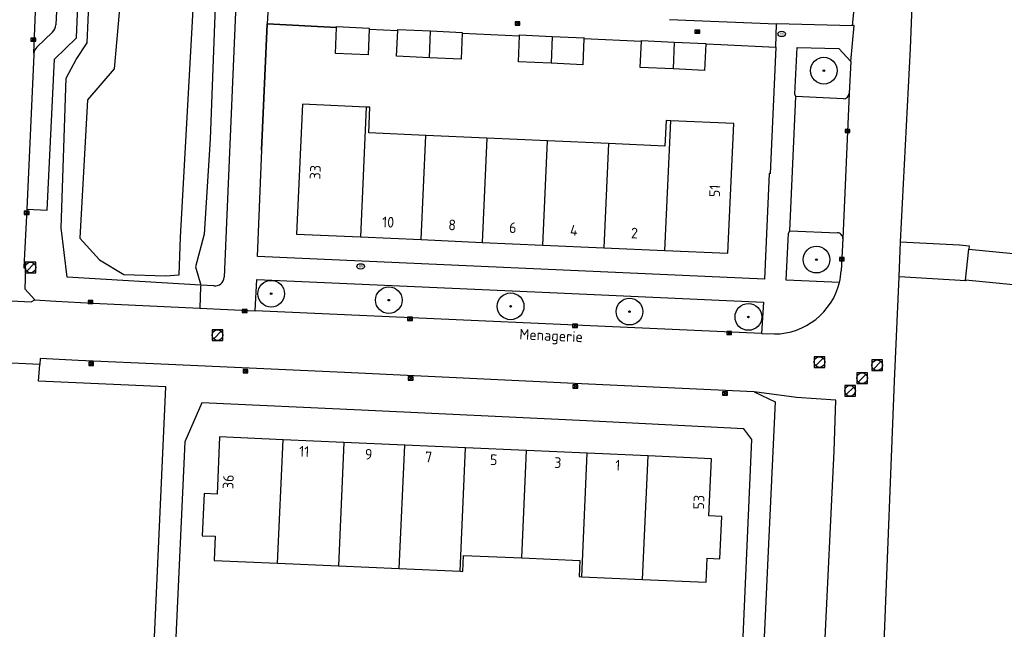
# Model space of a CAD drawing. Header units: metres. Extents: x 102000 to 105000, y 414600 to 420766.
# Tile 289 of 298: x 104819 to 104911, y 420533 to 420590. Entities that reach past the tile are written whole.
import ezdxf

# ---------------------------------------------------------------- set-up
doc = ezdxf.new("R2010")
doc.units = ezdxf.units.M
doc.layers.get('0').update_dxf_attribs({"color": 8})
doc.styles.add('MtXpl_NLCS-ISO', font='NLCS-ISO.ttf')
doc.styles.add('NLCS-ISO', font='NLCS-ISO.ttf')

msp = doc.modelspace()

# ---------------------------------------------------------------- hatches: boundary and pattern name
at = {"ltscale": 0.1}
h = msp.add_hatch(color=256, dxfattribs=at)
edge = h.paths.add_edge_path()
edge.add_arc((104894.601, 420584.858), 0.075, 0, 360)
h = msp.add_hatch(color=256, dxfattribs=at)
edge = h.paths.add_edge_path()
edge.add_arc((104893.91, 420567.172), 0.075, 0, 360)
h = msp.add_hatch(color=256, dxfattribs=at)
edge = h.paths.add_edge_path()
edge.add_arc((104842.876, 420563.984), 0.075, 0, 360)
h = msp.add_hatch(color=256, dxfattribs=at)
edge = h.paths.add_edge_path()
edge.add_arc((104853.885, 420563.38), 0.075, 0, 360)
h = msp.add_hatch(color=256, dxfattribs=at)
edge = h.paths.add_edge_path()
edge.add_arc((104865.286, 420562.804), 0.075, 0, 360)
h = msp.add_hatch(color=256, dxfattribs=at)
edge = h.paths.add_edge_path()
edge.add_arc((104876.414, 420562.308), 0.075, 0, 360)
h = msp.add_hatch(color=256, dxfattribs=at)
edge = h.paths.add_edge_path()
edge.add_arc((104887.539, 420561.81), 0.075, 0, 360)

# ---------------------------------------------------------------- linework, layer by layer
for p, q in [((104824.652, 420587.931), (104825.196, 420600)), ((104825.645, 420587.467), (104826.225, 420600)), ((104834.399, 420569.29), (104836.098, 420600)), ((104839.989, 420600), (104839.516, 420589.619)), ((104902.717, 420586.935), (104903.217, 420600)), ((104822.961, 420594.442), (104822.717, 420589.149)), ((104837.717, 420593.338), (104837.179, 420578.459)), ((104828.764, 420591.732), (104828.173, 420585.029)), ((104842.626, 420591.32), (104842.503, 420589.233)), ((104897.284, 420589.09), (104897.435, 420590.606)), ((104820.665, 420586.491), (104820.811, 420590.379)), ((104839.516, 420589.619), (104838.478, 420565.532)), ((104880.165, 420589.634), (104890.171, 420589.234)), ((104841.972, 420577.406), (104842.503, 420589.233)), ((104842.503, 420589.233), (104841.972, 420577.406)), ((104842.503, 420589.233), (104848.996, 420588.894)), ((104848.996, 420588.894), (104842.503, 420589.233)), ((104848.886, 420586.47), (104848.996, 420588.894)), ((104848.996, 420588.894), (104849, 420588.978)), ((104849, 420588.978), (104852.057, 420588.838)), ((104852.052, 420588.734), (104851.942, 420586.331)), ((104852.057, 420588.838), (104852.052, 420588.734)), ((104852.052, 420588.734), (104854.728, 420588.617)), ((104854.619, 420586.209), (104854.728, 420588.617)), ((104854.728, 420588.617), (104854.733, 420588.716)), ((104854.733, 420588.716), (104857.802, 420588.576)), ((104857.689, 420586.069), (104857.802, 420588.576)), ((104857.802, 420588.576), (104860.757, 420588.442)), ((104865.707, 420589.118), (104866.157, 420589.418)), ((104866.157, 420589.118), (104865.707, 420589.418)), ((104866.157, 420589.418), (104865.707, 420589.418)), ((104865.707, 420589.418), (104865.707, 420589.118)), ((104865.707, 420589.118), (104866.157, 420589.118)), ((104866.157, 420589.118), (104866.157, 420589.418)), ((104882.532, 420588.357), (104882.982, 420588.657)), ((104882.982, 420588.357), (104882.532, 420588.657)), ((104882.982, 420588.657), (104882.532, 420588.657)), ((104882.532, 420588.657), (104882.532, 420588.357)), ((104882.982, 420588.357), (104882.982, 420588.657)), ((104890.113, 420587.051), (104890.171, 420589.234)), ((104890.171, 420589.234), (104890.166, 420589.274)), ((104890.166, 420589.274), (104897.284, 420589.09)), ((104897.137, 420585.719), (104897.435, 420589.086)), ((104897.435, 420589.086), (104897.284, 420589.09)), ((104820.396, 420587.608), (104820.846, 420587.908)), ((104820.846, 420587.608), (104820.396, 420587.908)), ((104820.846, 420587.908), (104820.396, 420587.908)), ((104820.396, 420587.908), (104820.396, 420587.608)), ((104820.846, 420587.608), (104820.846, 420587.908)), ((104822.405, 420588.472), (104820.957, 420587.064)), ((104822.596, 420585.946), (104824.652, 420587.931)), ((104860.753, 420588.355), (104860.642, 420585.934)), ((104860.757, 420588.442), (104860.753, 420588.355)), ((104860.753, 420588.355), (104866.128, 420588.122)), ((104866.017, 420585.689), (104866.128, 420588.122)), ((104866.128, 420588.122), (104866.131, 420588.197)), ((104866.131, 420588.197), (104869.189, 420588.057)), ((104869.189, 420588.057), (104869.076, 420585.55)), ((104869.189, 420588.057), (104872.155, 420587.922)), ((104872.152, 420587.86), (104872.04, 420585.415)), ((104872.155, 420587.922), (104872.152, 420587.86)), ((104872.152, 420587.86), (104877.523, 420587.626)), ((104877.41, 420585.16), (104877.523, 420587.626)), ((104877.523, 420587.626), (104877.525, 420587.668)), ((104877.525, 420587.668), (104880.597, 420587.527)), ((104882.532, 420588.357), (104882.982, 420588.357)), ((104820.396, 420587.608), (104820.846, 420587.608)), ((104824.623, 420585.903), (104825.645, 420587.467)), ((104880.597, 420587.527), (104880.484, 420585.019)), ((104880.597, 420587.527), (104883.549, 420587.391)), ((104883.547, 420587.364), (104883.433, 420584.884)), ((104883.549, 420587.391), (104883.547, 420587.364)), ((104883.547, 420587.364), (104884.972, 420587.302)), ((104884.972, 420587.302), (104890.113, 420587.051)), ((104884.972, 420587.302), (104890.113, 420587.051)), ((104890.113, 420587.051), (104889.588, 420575.213)), ((104890.113, 420587.051), (104889.588, 420575.213)), ((104891.885, 420582.648), (104892.09, 420587.027)), ((104892.09, 420587.027), (104896.002, 420586.919)), ((104896.002, 420586.919), (104897.137, 420585.719)), ((104901.786, 420568.842), (104902.717, 420586.935)), ((104820.66, 420586.356), (104820.004, 420571.881)), ((104821.923, 420571.811), (104822.596, 420585.946)), ((104823.69, 420584.155), (104824.623, 420585.903)), ((104851.942, 420586.331), (104848.886, 420586.47)), ((104857.689, 420586.069), (104854.619, 420586.209)), ((104860.642, 420585.934), (104857.689, 420586.069)), ((104828.173, 420585.029), (104825.675, 420582.137)), ((104869.076, 420585.55), (104866.017, 420585.689)), ((104872.04, 420585.415), (104869.076, 420585.55)), ((104880.484, 420585.019), (104877.41, 420585.16)), ((104883.433, 420584.884), (104880.484, 420585.019)), ((104897.137, 420585.719), (104896.975, 420582.711)), ((104823.226, 420570.151), (104823.69, 420584.155)), ((104825.675, 420582.137), (104824.953, 420569.192)), ((104891.41, 420569.861), (104891.971, 420582.443)), ((104891.971, 420582.443), (104891.885, 420582.648)), ((104896.44, 420582.222), (104891.971, 420582.443)), ((104896.975, 420582.711), (104896.372, 420569.162)), ((104845.819, 420581.709), (104845.238, 420569.565)), ((104851.774, 420581.444), (104845.819, 420581.709)), ((104851.774, 420581.444), (104851.225, 420569.298)), ((104852.123, 420581.428), (104851.774, 420581.444)), ((104852.016, 420579.041), (104852.123, 420581.428)), ((104879.716, 420568.029), (104880.265, 420580.176)), ((104879.836, 420580.195), (104879.729, 420577.797)), ((104880.265, 420580.176), (104879.836, 420580.195)), ((104886.169, 420579.913), (104880.265, 420580.176)), ((104885.628, 420567.765), (104886.169, 420579.913)), ((104896.589, 420579.063), (104897.039, 420579.363)), ((104897.039, 420579.063), (104896.589, 420579.363)), ((104897.039, 420579.363), (104896.589, 420579.363)), ((104896.589, 420579.363), (104896.589, 420579.063)), ((104897.039, 420579.063), (104897.039, 420579.363)), ((104837.179, 420578.459), (104836.597, 420569.556)), ((104857.361, 420578.801), (104852.016, 420579.041)), ((104856.92, 420569.044), (104857.361, 420578.801)), ((104863.054, 420578.546), (104857.361, 420578.801)), ((104863.054, 420578.546), (104862.614, 420568.791)), ((104868.748, 420578.29), (104863.054, 420578.546)), ((104896.589, 420579.063), (104897.039, 420579.063)), ((104868.308, 420568.537), (104868.748, 420578.29)), ((104874.452, 420578.034), (104868.748, 420578.29)), ((104874.452, 420578.034), (104874.012, 420568.283)), ((104879.729, 420577.797), (104874.452, 420578.034)), ((104841.593, 420567.457), (104841.994, 420577.404)), ((104841.994, 420577.404), (104841.972, 420577.406)), ((104841.972, 420577.406), (104841.994, 420577.404)), ((104889.484, 420575.218), (104889.041, 420565.329)), ((104889.588, 420575.213), (104889.484, 420575.218)), ((104889.588, 420575.213), (104889.484, 420575.218)), ((104820.004, 420571.881), (104819.729, 420566.462)), ((104819.762, 420571.404), (104820.212, 420571.704)), ((104820.212, 420571.404), (104819.762, 420571.704)), ((104820.212, 420571.704), (104819.762, 420571.704)), ((104819.762, 420571.704), (104819.762, 420571.404)), ((104819.762, 420571.404), (104820.212, 420571.404)), ((104820.004, 420571.881), (104821.923, 420571.811)), ((104820.212, 420571.404), (104820.212, 420571.704)), ((104823.789, 420565.516), (104823.226, 420570.151)), ((104824.953, 420569.192), (104826.793, 420567.155)), ((104834.268, 420565.742), (104834.399, 420569.29)), ((104836.597, 420569.556), (104835.803, 420566.483)), ((104845.238, 420569.565), (104851.225, 420569.298)), ((104851.225, 420569.298), (104856.92, 420569.044)), ((104891.084, 420565.252), (104891.291, 420569.649)), ((104891.291, 420569.649), (104891.41, 420569.861)), ((104891.41, 420569.861), (104895.879, 420569.679)), ((104856.92, 420569.044), (104862.614, 420568.791)), ((104862.614, 420568.791), (104868.308, 420568.537)), ((104868.308, 420568.537), (104874.012, 420568.283)), ((104874.012, 420568.283), (104879.716, 420568.029)), ((104896.372, 420569.154), (104896.221, 420566.114)), ((104896.372, 420569.162), (104896.372, 420569.158)), ((104896.372, 420569.158), (104896.372, 420569.154)), ((104901.641, 420565.548), (104901.786, 420568.842)), ((104901.786, 420568.842), (104902.962, 420568.79)), ((104902.962, 420568.79), (104907.306, 420568.563)), ((104907.306, 420568.563), (104908.203, 420568.459)), ((104908.203, 420568.459), (104908.174, 420568.14)), ((104889.041, 420565.329), (104841.593, 420567.457)), ((104879.716, 420568.029), (104885.628, 420567.765)), ((104896.06, 420567.066), (104896.51, 420567.366)), ((104896.51, 420567.066), (104896.06, 420567.366)), ((104896.51, 420567.366), (104896.06, 420567.366)), ((104896.06, 420567.366), (104896.06, 420567.066)), ((104896.51, 420567.066), (104896.51, 420567.366)), ((104907.872, 420565.244), (104908.174, 420568.14)), ((104908.174, 420568.14), (104922.757, 420566.739)), ((104819.729, 420566.462), (104819.738, 420566.403)), ((104820.849, 420566.941), (104819.849, 420566.941)), ((104819.849, 420566.941), (104819.849, 420565.941)), ((104819.995, 420566.087), (104820.703, 420566.795)), ((104820.849, 420565.941), (104820.849, 420566.941)), ((104826.793, 420567.155), (104829.093, 420565.775)), ((104835.803, 420566.483), (104836.28, 420564.796)), ((104896.06, 420567.066), (104896.51, 420567.066)), ((104819.738, 420566.403), (104819.866, 420566.384)), ((104819.866, 420566.384), (104819.812, 420564.442)), ((104819.849, 420565.941), (104820.849, 420565.941)), ((104836.28, 420564.796), (104823.789, 420565.516)), ((104829.093, 420565.775), (104832.97, 420565.643)), ((104832.97, 420565.643), (104834.268, 420565.742)), ((104901.228, 420555.8), (104901.641, 420565.548)), ((104907.874, 420565.179), (104901.641, 420565.548)), ((104836.273, 420564.653), (104836.19, 420562.617)), ((104836.28, 420564.796), (104836.273, 420564.653)), ((104837.515, 420564.711), (104836.28, 420564.796)), ((104841.388, 420562.38), (104841.529, 420565.306)), ((104841.529, 420565.306), (104868.943, 420564.081)), ((104896.056, 420565.036), (104891.084, 420565.252)), ((104907.872, 420565.244), (104907.874, 420565.179)), ((104926.939, 420563.399), (104907.872, 420565.244)), ((104819.812, 420564.442), (104820.764, 420563.398)), ((104868.943, 420564.081), (104888.948, 420563.178)), ((104813.256, 420563.563), (104820.412, 420563.221)), ((104820.412, 420563.221), (104820.764, 420563.398)), ((104820.764, 420563.398), (104822.724, 420563.27)), ((104822.724, 420563.27), (104826.194, 420563.093)), ((104825.733, 420563.057), (104826.183, 420563.357)), ((104826.183, 420563.057), (104825.733, 420563.357)), ((104826.183, 420563.357), (104825.733, 420563.357)), ((104825.733, 420563.357), (104825.733, 420563.057)), ((104825.733, 420563.057), (104826.183, 420563.057)), ((104826.183, 420563.057), (104826.183, 420563.357)), ((104826.194, 420563.093), (104836.19, 420562.617)), ((104888.948, 420563.178), (104888.775, 420560.271)), ((104836.19, 420562.617), (104841.388, 420562.38)), ((104840.164, 420562.213), (104840.614, 420562.513)), ((104840.614, 420562.213), (104840.164, 420562.513)), ((104840.614, 420562.513), (104840.164, 420562.513)), ((104840.164, 420562.513), (104840.164, 420562.213)), ((104840.164, 420562.213), (104840.614, 420562.213)), ((104840.614, 420562.213), (104840.614, 420562.513)), ((104888.775, 420560.271), (104841.388, 420562.38)), ((104855.645, 420561.486), (104856.095, 420561.786)), ((104856.095, 420561.486), (104855.645, 420561.786)), ((104856.095, 420561.786), (104855.645, 420561.786)), ((104855.645, 420561.786), (104855.645, 420561.486)), ((104855.645, 420561.486), (104856.095, 420561.486)), ((104856.095, 420561.486), (104856.095, 420561.786)), ((104871.091, 420560.824), (104871.541, 420561.124)), ((104871.541, 420560.824), (104871.091, 420561.124)), ((104871.541, 420561.124), (104871.091, 420561.124)), ((104871.091, 420561.124), (104871.091, 420560.824)), ((104871.541, 420560.824), (104871.541, 420561.124)), ((104838.355, 420560.61), (104837.355, 420560.61)), ((104837.355, 420560.61), (104837.355, 420559.61)), ((104837.501, 420559.756), (104838.209, 420560.464)), ((104838.355, 420559.61), (104838.355, 420560.61)), ((104871.091, 420560.824), (104871.541, 420560.824)), ((104885.516, 420560.154), (104885.966, 420560.454)), ((104885.966, 420560.154), (104885.516, 420560.454)), ((104885.966, 420560.454), (104885.516, 420560.454)), ((104885.516, 420560.454), (104885.516, 420560.154)), ((104885.516, 420560.154), (104885.966, 420560.154)), ((104885.966, 420560.154), (104885.966, 420560.454)), ((104888.775, 420560.271), (104889.975, 420560.216)), ((104837.355, 420559.61), (104838.355, 420559.61)), ((104821.218, 420557.372), (104815.897, 420557.607)), ((104821.094, 420555.81), (104821.218, 420557.372)), ((104821.262, 420557.918), (104821.218, 420557.372)), ((104824.807, 420557.732), (104821.262, 420557.918)), ((104833.259, 420557.369), (104824.807, 420557.732)), ((104825.807, 420557.274), (104826.257, 420557.574)), ((104826.257, 420557.274), (104825.807, 420557.574)), ((104826.257, 420557.574), (104825.807, 420557.574)), ((104825.807, 420557.574), (104825.807, 420557.274)), ((104825.807, 420557.274), (104826.257, 420557.274)), ((104826.257, 420557.274), (104826.257, 420557.574)), ((104849.744, 420556.609), (104833.259, 420557.369)), ((104894.689, 420558.088), (104893.689, 420558.088)), ((104893.689, 420558.088), (104893.689, 420557.088)), ((104893.835, 420557.234), (104894.543, 420557.942)), ((104894.689, 420557.088), (104894.689, 420558.088)), ((104900.089, 420557.784), (104899.089, 420557.784)), ((104899.089, 420557.784), (104899.089, 420556.784)), ((104899.235, 420556.93), (104899.943, 420557.638)), ((104900.089, 420556.784), (104900.089, 420557.784)), ((104840.254, 420556.584), (104840.704, 420556.884)), ((104840.704, 420556.584), (104840.254, 420556.884)), ((104840.704, 420556.884), (104840.254, 420556.884)), ((104840.254, 420556.884), (104840.254, 420556.584)), ((104840.254, 420556.584), (104840.704, 420556.584)), ((104840.704, 420556.584), (104840.704, 420556.884)), ((104872.573, 420555.525), (104849.744, 420556.609)), ((104893.689, 420557.088), (104894.689, 420557.088)), ((104898.68, 420556.572), (104897.68, 420556.572)), ((104897.68, 420556.572), (104897.68, 420555.572)), ((104897.826, 420555.718), (104898.534, 420556.426)), ((104898.68, 420555.572), (104898.68, 420556.572)), ((104899.089, 420556.784), (104900.089, 420556.784)), ((104833.007, 420555.281), (104821.094, 420555.81)), ((104855.7, 420555.897), (104856.15, 420556.197)), ((104856.15, 420555.897), (104855.7, 420556.197)), ((104856.15, 420556.197), (104855.7, 420556.197)), ((104855.7, 420556.197), (104855.7, 420555.897)), ((104855.7, 420555.897), (104856.15, 420555.897)), ((104856.15, 420555.897), (104856.15, 420556.197)), ((104871.122, 420555.154), (104871.572, 420555.454)), ((104871.572, 420555.154), (104871.122, 420555.454)), ((104871.572, 420555.454), (104871.122, 420555.454)), ((104871.122, 420555.454), (104871.122, 420555.154)), ((104871.572, 420555.154), (104871.572, 420555.454)), ((104888.082, 420554.798), (104872.573, 420555.525)), ((104897.555, 420555.395), (104896.555, 420555.395)), ((104896.555, 420555.395), (104896.555, 420554.395)), ((104897.555, 420554.395), (104897.555, 420555.395)), ((104897.68, 420555.572), (104898.68, 420555.572)), ((104900.251, 420531.29), (104901.228, 420555.8)), ((104830.717, 420503.813), (104833.007, 420555.281)), ((104871.122, 420555.154), (104871.572, 420555.154)), ((104885.118, 420554.491), (104885.568, 420554.791)), ((104885.568, 420554.491), (104885.118, 420554.791)), ((104885.568, 420554.791), (104885.118, 420554.791)), ((104885.118, 420554.791), (104885.118, 420554.491)), ((104885.118, 420554.491), (104885.568, 420554.491)), ((104885.568, 420554.491), (104885.568, 420554.791)), ((104888.082, 420554.798), (104890.037, 420553.865)), ((104892.031, 420554.275), (104888.082, 420554.798)), ((104896.701, 420554.541), (104897.409, 420555.249)), ((104836.392, 420553.76), (104834.781, 420550.129)), ((104851.316, 420553.076), (104836.392, 420553.76)), ((104890.037, 420553.865), (104889.36, 420539.233)), ((104895.734, 420554.024), (104892.031, 420554.275)), ((104895.555, 420549.259), (104895.734, 420554.024)), ((104896.555, 420554.395), (104897.555, 420554.395)), ((104872.378, 420552.078), (104851.316, 420553.076)), ((104887.127, 420551.341), (104872.378, 420552.078)), ((104887.866, 420550.34), (104887.127, 420551.341)), ((104834.781, 420550.129), (104833.891, 420530.383)), ((104838.047, 420550.576), (104837.808, 420545.216)), ((104843.988, 420550.313), (104838.047, 420550.576)), ((104843.477, 420538.767), (104843.988, 420550.313)), ((104849.682, 420550.062), (104843.988, 420550.313)), ((104849.682, 420550.062), (104849.172, 420538.516)), ((104855.376, 420549.81), (104849.682, 420550.062)), ((104886.866, 420528.012), (104887.866, 420550.34)), ((104854.866, 420538.264), (104855.376, 420549.81)), ((104861.071, 420549.558), (104855.376, 420549.81)), ((104860.561, 420538.012), (104861.071, 420549.558)), ((104866.765, 420549.307), (104861.071, 420549.558)), ((104866.321, 420539.254), (104866.765, 420549.307)), ((104872.46, 420549.055), (104866.765, 420549.307)), ((104871.949, 420537.503), (104872.46, 420549.055)), ((104878.154, 420548.803), (104872.46, 420549.055)), ((104894.556, 420528.382), (104895.555, 420549.259)), ((104877.643, 420537.247), (104878.154, 420548.803)), ((104884.078, 420548.542), (104878.154, 420548.803)), ((104883.845, 420543.19), (104884.078, 420548.542)), ((104836.608, 420545.272), (104836.426, 420541.326)), ((104837.808, 420545.216), (104836.608, 420545.272)), ((104885.044, 420543.138), (104883.845, 420543.19)), ((104884.877, 420539.181), (104885.044, 420543.138)), ((104836.426, 420541.326), (104837.633, 420541.281)), ((104837.633, 420541.281), (104837.533, 420539.03)), ((104837.533, 420539.03), (104843.477, 420538.767)), ((104860.817, 420538.001), (104860.883, 420539.499)), ((104860.883, 420539.499), (104866.321, 420539.254)), ((104866.321, 420539.254), (104871.769, 420539.008)), ((104871.769, 420539.008), (104871.706, 420537.514)), ((104883.574, 420536.981), (104883.672, 420539.234)), ((104883.672, 420539.234), (104884.877, 420539.181)), ((104889.36, 420539.233), (104888.863, 420528.286)), ((104843.477, 420538.767), (104849.172, 420538.516)), ((104849.172, 420538.516), (104854.866, 420538.264)), ((104854.866, 420538.264), (104860.561, 420538.012)), ((104860.561, 420538.012), (104860.817, 420538.001)), ((104871.706, 420537.514), (104871.949, 420537.503)), ((104871.949, 420537.503), (104877.643, 420537.247)), ((104877.643, 420537.247), (104883.574, 420536.981))]:
    msp.add_line(p, q)
for centre, radius in [((104894.601, 420584.858), 1.25), ((104894.601, 420584.858), 0.0225), ((104893.91, 420567.172), 1.25), ((104820.349, 420566.441), 0.5), ((104893.91, 420567.172), 0.0225), ((104842.876, 420563.984), 1.25), ((104853.885, 420563.38), 1.25), ((104842.876, 420563.984), 0.0225), ((104865.286, 420562.804), 1.25), ((104853.885, 420563.38), 0.0225), ((104865.286, 420562.804), 0.0225), ((104876.414, 420562.308), 1.25), ((104887.539, 420561.81), 1.25), ((104876.414, 420562.308), 0.0225), ((104887.539, 420561.81), 0.0225), ((104837.855, 420560.11), 0.5), ((104894.189, 420557.588), 0.5), ((104899.589, 420557.284), 0.5), ((104898.18, 420556.072), 0.5), ((104897.055, 420554.895), 0.5)]:
    msp.add_circle(centre, radius)
for centre in [(104894.601, 420584.858), (104893.91, 420567.172), (104842.876, 420563.984), (104853.885, 420563.38), (104865.286, 420562.804), (104876.414, 420562.308), (104887.539, 420561.81)]:
    msp.add_circle(centre, 0.075, dxfattribs=at)
for centre, radius, start, end in [((104821.812, 420589.156), 0.905, 310.92916, 359.58498), ((104821.573, 420586.389), 0.913, 132.3859, 173.60745), ((104821.567, 420586.39), 0.908, 173.61101, 182.1468), ((104896.438, 420582.761), 0.539, 270.20339, 354.6524), ((104895.874, 420569.181), 0.498, 357.84868, 89.42887), ((104837.598, 420565.589), 0.882, 264.62319, 356.27492), ((104889.985, 420566.517), 6.249, 346.29204, 356.30352), ((104889.922, 420566.529), 6.314, 270.48545, 346.31755)]:
    msp.add_arc(centre, radius, start, end)
for centre in [(104890.647, 420588.295), (104851.254, 420566.536)]:
    msp.add_ellipse(centre, major_axis=(-0.364, 0), ratio=0.685994)

# ---------------------------------------------------------------- texts
for s, height, rotation, style, p in [('BR', 0.2, 360, 'NLCS-ISO', (104890.498, 420588.219)), ('33', 1, 87.26147, 'MtXpl_NLCS-ISO', (104847.474, 420574.661)), ('51', 1, 87.43336, 'MtXpl_NLCS-ISO', (104884.86, 420573.002)), ('10', 1, 357.42169, 'MtXpl_NLCS-ISO', (104853.236, 420570.209)), ('8', 1, 357.42169, 'MtXpl_NLCS-ISO', (104859.43, 420569.934)), ('6', 1, 357.42169, 'MtXpl_NLCS-ISO', (104865.124, 420569.68)), ('4', 1, 357.42169, 'MtXpl_NLCS-ISO', (104870.823, 420569.426)), ('2', 1, 357.42169, 'MtXpl_NLCS-ISO', (104876.528, 420569.172)), ('BR', 0.2, 360, 'NLCS-ISO', (104851.105, 420566.46)), ('Menagerie', 1, 357.42085, 'MtXpl_NLCS-ISO', (104866.087, 420559.706)), ('11', 1, 357.47326, 'MtXpl_NLCS-ISO', (104845.472, 420548.747)), ('9', 1, 357.46753, 'MtXpl_NLCS-ISO', (104851.62, 420548.475)), ('7', 1, 357.46753, 'MtXpl_NLCS-ISO', (104857.254, 420548.226)), ('5', 1, 357.47326, 'MtXpl_NLCS-ISO', (104863.336, 420547.957)), ('3', 1, 357.46753, 'MtXpl_NLCS-ISO', (104869.346, 420547.692)), ('1', 1, 357.46753, 'MtXpl_NLCS-ISO', (104875.054, 420547.439)), ('36', 1, 87.44482, 'MtXpl_NLCS-ISO', (104839.33, 420545.682)), ('53', 1, 87.50784, 'MtXpl_NLCS-ISO', (104883.37, 420543.772))]:
    msp.add_text(s, height=height, rotation=rotation, dxfattribs=dict(style=style)).set_placement(p)

doc.saveas('drawing.dxf')
